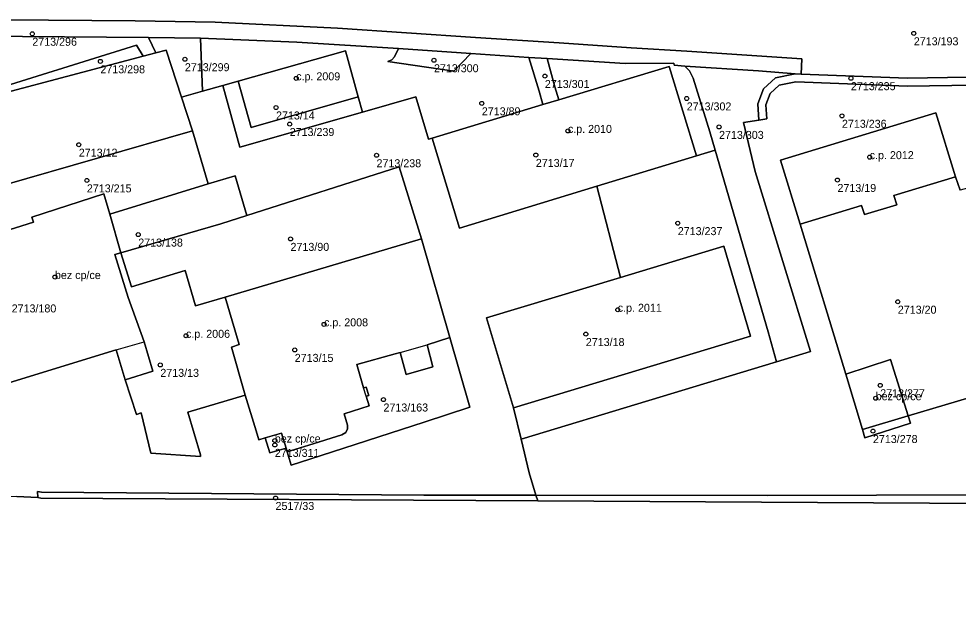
# Model space of a CAD drawing. Extents: x -878211 to -870363, y -1058464 to -1052522.
# Drawn here: x -873749.8 to -873632.4, y -1055291.5 to -1055216.6 of the extents above; entities that cross this region are included whole.
import ezdxf

# ---------------------------------------------------------------- set-up
doc = ezdxf.new("R2010")
doc.units = 0
for name, color, linetype in [('Definiční body', 7, 'Continuous'), ('Polygon budovy', 7, 'Continuous'), ('Polygon parcely', 7, 'Continuous')]:
    doc.layers.add(name, color=color, linetype=linetype)

msp = doc.modelspace()

# ---------------------------------------------------------------- linework, layer by layer
at = {"layer": 'Definiční body'}
for centre in [(-873748.11, -1055218.49994), (-873637.94, -1055218.43994), (-873739.6, -1055221.93994), (-873729.04, -1055221.67994), (-873697.91, -1055221.80994), (-873715.13, -1055224.05994), (-873684.05, -1055223.77994), (-873645.8, -1055224.04994), (-873691.93, -1055227.18994), (-873666.32, -1055226.57994), (-873717.65, -1055227.70994), (-873646.92, -1055228.74994), (-873715.94, -1055229.77994), (-873681.17, -1055230.62994), (-873662.28, -1055230.13994), (-873742.3, -1055232.35994), (-873705.09, -1055233.67994), (-873685.18, -1055233.63994), (-873643.45, -1055233.90994), (-873741.29, -1055236.81994), (-873647.48, -1055236.76994), (-873667.44, -1055242.15994), (-873734.87, -1055243.58994), (-873715.84, -1055244.12994), (-873745.28, -1055248.88994), (-873674.94, -1055252.97994), (-873639.94, -1055251.97994), (-873711.65, -1055254.79994), (-873728.9, -1055256.22994), (-873678.93, -1055256.01994), (-873715.31, -1055257.99994), (-873732.11, -1055259.86994), (-873642.14, -1055262.41994), (-873704.22, -1055264.19994), (-873642.7, -1055264.02994), (-873643.05, -1055268.13994), (-873717.8, -1055269.31994), (-873717.8, -1055269.86994), (-873717.71, -1055276.49994)]:
    msp.add_circle(centre, 0.25, dxfattribs=at)
at = {"layer": 'Polygon budovy'}
for points in [[(-873720.77, -1055230.2), (-873707.38, -1055226.37), (-873708.97, -1055220.63), (-873722.38, -1055224.41)], [(-873665.1, -1055233.76), (-873668.52, -1055222.57), (-873682.31, -1055226.74), (-873684.29, -1055227.34), (-873698.12, -1055231.53), (-873694.74, -1055242.78), (-873677.56, -1055237.55)], [(-873635.2, -1055228.36), (-873654.61, -1055234.28), (-873652.16, -1055242.28), (-873644.46, -1055239.94), (-873644.12, -1055241.09), (-873640.07, -1055239.88), (-873640.43, -1055238.69), (-873632.73, -1055236.35)], [(-873755.92, -1055245.56), (-873758.64, -1055246.38), (-873755.31, -1055257.95), (-873754.28, -1055261.47), (-873753.72, -1055261.29), (-873753.77, -1055261.13), (-873751.68, -1055260.46), (-873751.2, -1055262.15), (-873751.04, -1055262.11), (-873737.65, -1055258), (-873734.15, -1055256.97), (-873736.14, -1055251.46), (-873737.78, -1055246.08), (-873737.03, -1055245.85), (-873738.42, -1055241.03), (-873739.16, -1055238.48), (-873748.16, -1055241.41), (-873747.97, -1055242.02), (-873756.21, -1055244.61)], [(-873699.47, -1055244.1), (-873723.99, -1055251.42), (-873722.26, -1055257.31), (-873723.23, -1055257.67), (-873721.6, -1055263.36), (-873721.51, -1055263.65), (-873720.13, -1055268.09), (-873719.78, -1055269.22), (-873719, -1055268.99), (-873716.96, -1055268.4), (-873716.39, -1055270.27), (-873716.25, -1055270.73), (-873713.53, -1055269.89), (-873709.41, -1055268.61), (-873708.94, -1055268.33), (-873708.7, -1055267.86), (-873708.72, -1055267.41), (-873709.14, -1055265.96), (-873706.01, -1055264.99), (-873706.37, -1055263.78), (-873706.73, -1055262.73), (-873707.56, -1055259.83), (-873702.75, -1055258.47), (-873702.15, -1055258.31), (-873698.77, -1055257.35), (-873695.91, -1055256.46)], [(-873658.34, -1055256.29), (-873661.7, -1055245.05), (-873674.6, -1055248.94), (-873691.36, -1055254), (-873687.99, -1055265.25)], [(-873723.99, -1055251.42), (-873727.7, -1055252.5), (-873729.02, -1055248.09), (-873735.72, -1055250.13), (-873737.03, -1055245.85), (-873737.78, -1055246.08), (-873736.14, -1055251.46), (-873734.15, -1055256.97), (-873733.06, -1055260.65), (-873736.5, -1055261.73), (-873735.1, -1055266.06), (-873734.49, -1055265.87), (-873733.28, -1055270.9), (-873727.08, -1055271.31), (-873727.08, -1055271.09), (-873728.68, -1055265.78), (-873721.51, -1055263.65), (-873721.6, -1055263.36), (-873723.23, -1055257.67), (-873722.26, -1055257.31)], [(-873646.45, -1055261.01), (-873644.34, -1055267.93), (-873644.06, -1055268.96), (-873638.34, -1055267.16), (-873638.63, -1055266.23), (-873640.86, -1055259.2)], [(-873719, -1055268.99), (-873718.44, -1055270.87), (-873716.39, -1055270.27), (-873716.96, -1055268.4)]]:
    msp.add_lwpolyline(points, close=True, dxfattribs=at)
at = {"layer": 'Polygon parcely'}
for points in [[(-873759.88, -1055218.73), (-873733.57, -1055218.94), (-873727.07, -1055219.04), (-873722.06, -1055219.23), (-873715.06, -1055219.55), (-873702.34, -1055220.35), (-873693.32, -1055220.97), (-873686.04, -1055221.44), (-873683.77, -1055221.59), (-873674.01, -1055222.22), (-873667.93, -1055222.15), (-873667.88, -1055222.43), (-873666.56, -1055222.52), (-873657.36, -1055223.14), (-873652.75, -1055223.5), (-873652.01, -1055223.53), (-873651.94, -1055221.61), (-873666.29, -1055220.68), (-873673.26, -1055220.24), (-873682.27, -1055219.63), (-873692.73, -1055218.95), (-873709.98, -1055217.78), (-873725.27, -1055217.06), (-873735.26, -1055216.88), (-873767.76, -1055216.62)], [(-873767.76, -1055216.62), (-873735.26, -1055216.88), (-873725.27, -1055217.06), (-873709.98, -1055217.78), (-873692.73, -1055218.95), (-873682.27, -1055219.63), (-873673.26, -1055220.24), (-873666.29, -1055220.68), (-873651.94, -1055221.61), (-873652.01, -1055223.53), (-873638.73, -1055224.05), (-873628.74, -1055223.88)], [(-873755.42, -1055226.26), (-873735.07, -1055219.9), (-873734.27, -1055221.3), (-873732.66, -1055220.87), (-873733.57, -1055218.94), (-873759.88, -1055218.73)], [(-873630.45, -1055224.91), (-873638.74, -1055225.05), (-873652.67, -1055224.5), (-873654.77, -1055224.91), (-873655.88, -1055225.94), (-873656.44, -1055227.39), (-873656.32, -1055229.14), (-873657.31, -1055229.28), (-873659.23, -1055229.56), (-873657.76, -1055235.71), (-873650.86, -1055258.21), (-873655.09, -1055259.49), (-873687.02, -1055269.13), (-873686, -1055273.37), (-873685.16, -1055276.14), (-873656.22, -1055276.17), (-873615.37, -1055276.07)], [(-873750.03, -1055276.3), (-873747.44, -1055276.43), (-873747.46, -1055275.69), (-873746.97, -1055275.77), (-873699.18, -1055276.13), (-873685.16, -1055276.14), (-873686, -1055273.37), (-873687.02, -1055269.13), (-873687.99, -1055265.25), (-873691.36, -1055254), (-873674.6, -1055248.94), (-873677.56, -1055237.55), (-873694.74, -1055242.78), (-873698.12, -1055231.53), (-873698.58, -1055231.67), (-873700.17, -1055226.39), (-873706.85, -1055228.3), (-873722.16, -1055232.68), (-873724.3, -1055224.95), (-873726.84, -1055225.67), (-873729.47, -1055226.41), (-873728.11, -1055230.62), (-873726.13, -1055237.24), (-873722.77, -1055236.23), (-873721.28, -1055241.2), (-873702.27, -1055235.11), (-873699.47, -1055244.1), (-873695.91, -1055256.46), (-873693.41, -1055265.14), (-873699.13, -1055267), (-873713.44, -1055271.66), (-873715.74, -1055272.41), (-873716.25, -1055270.73), (-873716.39, -1055270.27), (-873718.44, -1055270.87), (-873719, -1055268.99), (-873719.78, -1055269.22), (-873720.13, -1055268.09), (-873721.51, -1055263.65), (-873728.68, -1055265.78), (-873727.08, -1055271.09), (-873727.08, -1055271.31), (-873733.28, -1055270.9), (-873734.49, -1055265.87), (-873735.1, -1055266.06), (-873736.5, -1055261.73), (-873737.65, -1055258), (-873751.04, -1055262.11)], [(-873619.73, -1055260.6), (-873638.63, -1055266.23), (-873638.34, -1055267.16), (-873644.06, -1055268.96), (-873644.34, -1055267.93), (-873646.45, -1055261.01), (-873652.16, -1055242.28), (-873654.61, -1055234.28), (-873635.2, -1055228.36), (-873632.73, -1055236.35), (-873632.13, -1055238.05)]]:
    msp.add_lwpolyline(points, dxfattribs=at)
for points in [[(-873761.02, -1055228.38), (-873734.27, -1055221.3), (-873735.07, -1055219.9), (-873755.42, -1055226.26), (-873761.74, -1055228.2), (-873761.59, -1055228.53)], [(-873727.07, -1055219.04), (-873733.57, -1055218.94), (-873732.66, -1055220.87), (-873731.37, -1055220.53), (-873729.47, -1055226.41), (-873726.84, -1055225.67)], [(-873722.38, -1055224.41), (-873708.97, -1055220.63), (-873707.38, -1055226.37), (-873706.85, -1055228.3), (-873700.17, -1055226.39), (-873698.58, -1055231.67), (-873698.12, -1055231.53), (-873684.29, -1055227.34), (-873684.77, -1055225.68), (-873686.04, -1055221.44), (-873693.32, -1055220.97), (-873695.43, -1055223.16), (-873703.69, -1055221.96), (-873703.18, -1055221.73), (-873702.84, -1055221.37), (-873702.34, -1055220.35), (-873715.06, -1055219.55), (-873722.06, -1055219.23), (-873727.07, -1055219.04), (-873726.84, -1055225.67), (-873724.3, -1055224.95)], [(-873753.5, -1055232.25), (-873751.84, -1055237.43), (-873728.11, -1055230.62), (-873729.47, -1055226.41), (-873731.37, -1055220.53), (-873732.66, -1055220.87), (-873734.27, -1055221.3), (-873761.02, -1055228.38), (-873761.59, -1055228.53), (-873759.78, -1055234.27)], [(-873707.38, -1055226.37), (-873708.97, -1055220.63), (-873722.38, -1055224.41), (-873720.77, -1055230.2)], [(-873702.34, -1055220.35), (-873702.84, -1055221.37), (-873703.18, -1055221.73), (-873703.69, -1055221.96), (-873695.43, -1055223.16), (-873693.32, -1055220.97)], [(-873682.8, -1055225.11), (-873683.77, -1055221.59), (-873686.04, -1055221.44), (-873684.77, -1055225.68), (-873684.29, -1055227.34), (-873682.31, -1055226.74)], [(-873665.1, -1055233.76), (-873662.76, -1055233.05), (-873663.43, -1055230.73), (-873665.53, -1055224.03), (-873665.99, -1055223.12), (-873666.56, -1055222.52), (-873667.88, -1055222.43), (-873667.93, -1055222.15), (-873674.01, -1055222.22), (-873683.77, -1055221.59), (-873682.8, -1055225.11), (-873682.31, -1055226.74), (-873668.52, -1055222.57)], [(-873684.29, -1055227.34), (-873698.12, -1055231.53), (-873694.74, -1055242.78), (-873677.56, -1055237.55), (-873665.1, -1055233.76), (-873668.52, -1055222.57), (-873682.31, -1055226.74)], [(-873656.15, -1055255.73), (-873655.09, -1055259.49), (-873650.86, -1055258.21), (-873657.76, -1055235.71), (-873659.23, -1055229.56), (-873657.31, -1055229.28), (-873657.45, -1055227.24), (-873656.73, -1055225.36), (-873655.24, -1055223.98), (-873652.75, -1055223.5), (-873657.36, -1055223.14), (-873666.56, -1055222.52), (-873665.99, -1055223.12), (-873665.53, -1055224.03), (-873663.43, -1055230.73), (-873662.76, -1055233.05)], [(-873707.38, -1055226.37), (-873720.77, -1055230.2), (-873722.38, -1055224.41), (-873724.3, -1055224.95), (-873722.16, -1055232.68), (-873706.85, -1055228.3)], [(-873652.01, -1055223.53), (-873652.75, -1055223.5), (-873655.24, -1055223.98), (-873656.73, -1055225.36), (-873657.45, -1055227.24), (-873657.31, -1055229.28), (-873656.32, -1055229.14), (-873656.44, -1055227.39), (-873655.88, -1055225.94), (-873654.77, -1055224.91), (-873652.67, -1055224.5), (-873638.74, -1055225.05), (-873630.45, -1055224.91), (-873630.11, -1055226.09), (-873628.59, -1055225.99), (-873628.74, -1055223.88), (-873638.73, -1055224.05)], [(-873632.73, -1055236.35), (-873635.2, -1055228.36), (-873654.61, -1055234.28), (-873652.16, -1055242.28), (-873644.46, -1055239.94), (-873644.12, -1055241.09), (-873640.07, -1055239.88), (-873640.43, -1055238.69)], [(-873758.11, -1055241.59), (-873760, -1055242.14), (-873789.08, -1055251.06), (-873789.08, -1055254.98), (-873787.53, -1055254.61), (-873758.64, -1055246.38), (-873755.92, -1055245.56), (-873756.21, -1055244.61), (-873747.97, -1055242.02), (-873748.16, -1055241.41), (-873739.16, -1055238.48), (-873738.42, -1055241.03), (-873726.13, -1055237.24), (-873728.11, -1055230.62), (-873751.84, -1055237.43), (-873751.66, -1055237.98), (-873757.94, -1055239.98), (-873758.01, -1055239.77), (-873758.59, -1055239.96)], [(-873656.15, -1055255.73), (-873662.76, -1055233.05), (-873665.1, -1055233.76), (-873677.56, -1055237.55), (-873674.6, -1055248.94), (-873661.7, -1055245.05), (-873658.34, -1055256.29), (-873687.99, -1055265.25), (-873687.02, -1055269.13), (-873655.09, -1055259.49)], [(-873723.99, -1055251.42), (-873699.47, -1055244.1), (-873702.27, -1055235.11), (-873721.28, -1055241.2), (-873724.53, -1055242.23), (-873737.03, -1055245.85), (-873735.72, -1055250.13), (-873729.02, -1055248.09), (-873727.7, -1055252.5)], [(-873738.42, -1055241.03), (-873737.03, -1055245.85), (-873724.53, -1055242.23), (-873721.28, -1055241.2), (-873722.77, -1055236.23), (-873726.13, -1055237.24)], [(-873638.63, -1055266.23), (-873619.73, -1055260.6), (-873624.05, -1055246.56), (-873627.1, -1055236.64), (-873632.13, -1055238.05), (-873632.73, -1055236.35), (-873640.43, -1055238.69), (-873640.07, -1055239.88), (-873644.12, -1055241.09), (-873644.46, -1055239.94), (-873652.16, -1055242.28), (-873646.45, -1055261.01), (-873640.86, -1055259.2)], [(-873737.03, -1055245.85), (-873738.42, -1055241.03), (-873739.16, -1055238.48), (-873748.16, -1055241.41), (-873747.97, -1055242.02), (-873756.21, -1055244.61), (-873755.92, -1055245.56), (-873758.64, -1055246.38), (-873755.31, -1055257.95), (-873754.28, -1055261.47), (-873753.72, -1055261.29), (-873753.77, -1055261.13), (-873751.68, -1055260.46), (-873751.2, -1055262.15), (-873751.04, -1055262.11), (-873737.65, -1055258), (-873736.5, -1055261.73), (-873733.06, -1055260.65), (-873734.15, -1055256.97), (-873736.14, -1055251.46), (-873737.78, -1055246.08)], [(-873716.96, -1055268.4), (-873716.39, -1055270.27), (-873716.25, -1055270.73), (-873713.53, -1055269.89), (-873709.41, -1055268.61), (-873708.94, -1055268.33), (-873708.7, -1055267.86), (-873708.72, -1055267.41), (-873709.14, -1055265.96), (-873706.01, -1055264.99), (-873706.37, -1055263.78), (-873706.06, -1055263.67), (-873706.4, -1055262.64), (-873706.73, -1055262.73), (-873707.56, -1055259.83), (-873702.75, -1055258.47), (-873702.15, -1055258.31), (-873701.39, -1055261.05), (-873698.06, -1055260.09), (-873698.77, -1055257.35), (-873695.91, -1055256.46), (-873699.47, -1055244.1), (-873723.99, -1055251.42), (-873722.26, -1055257.31), (-873723.23, -1055257.67), (-873721.6, -1055263.36), (-873721.51, -1055263.65), (-873720.13, -1055268.09), (-873719.78, -1055269.22), (-873719, -1055268.99)], [(-873687.99, -1055265.25), (-873658.34, -1055256.29), (-873661.7, -1055245.05), (-873674.6, -1055248.94), (-873691.36, -1055254)], [(-873737.78, -1055246.08), (-873736.14, -1055251.46), (-873734.15, -1055256.97), (-873733.06, -1055260.65), (-873736.5, -1055261.73), (-873735.1, -1055266.06), (-873734.49, -1055265.87), (-873733.28, -1055270.9), (-873727.08, -1055271.31), (-873727.08, -1055271.09), (-873728.68, -1055265.78), (-873721.51, -1055263.65), (-873721.6, -1055263.36), (-873723.23, -1055257.67), (-873722.26, -1055257.31), (-873723.99, -1055251.42), (-873727.7, -1055252.5), (-873729.02, -1055248.09), (-873735.72, -1055250.13), (-873737.03, -1055245.85)], [(-873716.25, -1055270.73), (-873715.74, -1055272.41), (-873713.44, -1055271.66), (-873699.13, -1055267), (-873693.41, -1055265.14), (-873695.91, -1055256.46), (-873698.77, -1055257.35), (-873698.06, -1055260.09), (-873701.39, -1055261.05), (-873702.15, -1055258.31), (-873702.75, -1055258.47), (-873707.56, -1055259.83), (-873706.73, -1055262.73), (-873706.4, -1055262.64), (-873706.06, -1055263.67), (-873706.37, -1055263.78), (-873706.01, -1055264.99), (-873709.14, -1055265.96), (-873708.72, -1055267.41), (-873708.7, -1055267.86), (-873708.94, -1055268.33), (-873709.41, -1055268.61), (-873713.53, -1055269.89)], [(-873638.63, -1055266.23), (-873640.86, -1055259.2), (-873646.45, -1055261.01), (-873644.34, -1055267.93)], [(-873644.34, -1055267.93), (-873644.06, -1055268.96), (-873638.34, -1055267.16), (-873638.63, -1055266.23)], [(-873719, -1055268.99), (-873718.44, -1055270.87), (-873716.39, -1055270.27), (-873716.96, -1055268.4)], [(-873746.97, -1055275.77), (-873747.46, -1055275.69), (-873747.44, -1055276.43), (-873747.04, -1055276.53), (-873684.94, -1055276.87), (-873685.16, -1055276.14), (-873699.18, -1055276.13)], [(-873615.37, -1055276.07), (-873656.22, -1055276.17), (-873685.16, -1055276.14), (-873684.94, -1055276.87), (-873615.04, -1055277.25)], [(-873615.04, -1055277.25), (-873684.94, -1055276.87), (-873747.04, -1055276.53), (-873747.44, -1055276.43), (-873750.03, -1055276.3), (-873774.9, -1055276.51), (-873776.08, -1055321.87), (-873726.19, -1055321.37), (-873726.34, -1055325.84), (-873685.28, -1055326.7), (-873684.6, -1055355.9), (-873533.1, -1055357.73), (-873497.7, -1055357.9), (-873503.65, -1055311.35), (-873511.49, -1055309.06), (-873540.47, -1055311.09), (-873546.15, -1055277.62), (-873551.66, -1055277.59), (-873560.92, -1055277.54), (-873566.88, -1055277.51)]]:
    msp.add_lwpolyline(points, close=True, dxfattribs=at)

# ---------------------------------------------------------------- texts
at = {"layer": 'Definiční body'}
for s, p in [('2713/296', (-873748.11, -1055219.989)), ('2713/193', (-873637.94, -1055219.929)), ('2713/299', (-873729.04, -1055223.169)), ('2713/300', (-873697.91, -1055223.299)), ('2713/298', (-873739.6, -1055223.429)), ('c.p. 2009', (-873715.13, -1055224.31)), ('2713/301', (-873684.05, -1055225.269)), ('2713/235', (-873645.8, -1055225.539)), ('2713/14', (-873717.65, -1055229.199)), ('2713/89', (-873691.93, -1055228.679)), ('2713/302', (-873666.32, -1055228.069)), ('2713/236', (-873646.92, -1055230.239)), ('2713/239', (-873715.94, -1055231.269)), ('c.p. 2010', (-873681.17, -1055230.879)), ('2713/303', (-873662.28, -1055231.629)), ('2713/12', (-873742.3, -1055233.849)), ('c.p. 2012', (-873643.45, -1055234.159)), ('2713/238', (-873705.09, -1055235.169)), ('2713/17', (-873685.18, -1055235.129)), ('2713/215', (-873741.29, -1055238.309)), ('2713/19', (-873647.48, -1055238.259)), ('2713/237', (-873667.44, -1055243.649)), ('2713/138', (-873734.87, -1055245.079)), ('2713/90', (-873715.84, -1055245.619)), ('bez cp/ce', (-873745.28, -1055249.139)), ('2713/180', (-873750.69, -1055253.309)), ('c.p. 2011', (-873674.94, -1055253.23)), ('2713/20', (-873639.94, -1055253.469)), ('c.p. 2008', (-873711.65, -1055255.05)), ('c.p. 2006', (-873728.9, -1055256.48)), ('2713/18', (-873678.93, -1055257.509)), ('2713/15', (-873715.31, -1055259.489)), ('2713/13', (-873732.11, -1055261.359)), ('bez cp/ce', (-873642.7, -1055264.28)), ('2713/277', (-873642.14, -1055263.909)), ('2713/163', (-873704.22, -1055265.689)), ('bez cp/ce', (-873717.8, -1055269.57)), ('2713/278', (-873643.05, -1055269.629)), ('2713/311', (-873717.8, -1055271.359)), ('2517/33', (-873717.71, -1055277.989))]:
    msp.add_text(s, height=0.999996, dxfattribs=at).set_placement(p)

doc.saveas('drawing.dxf')
